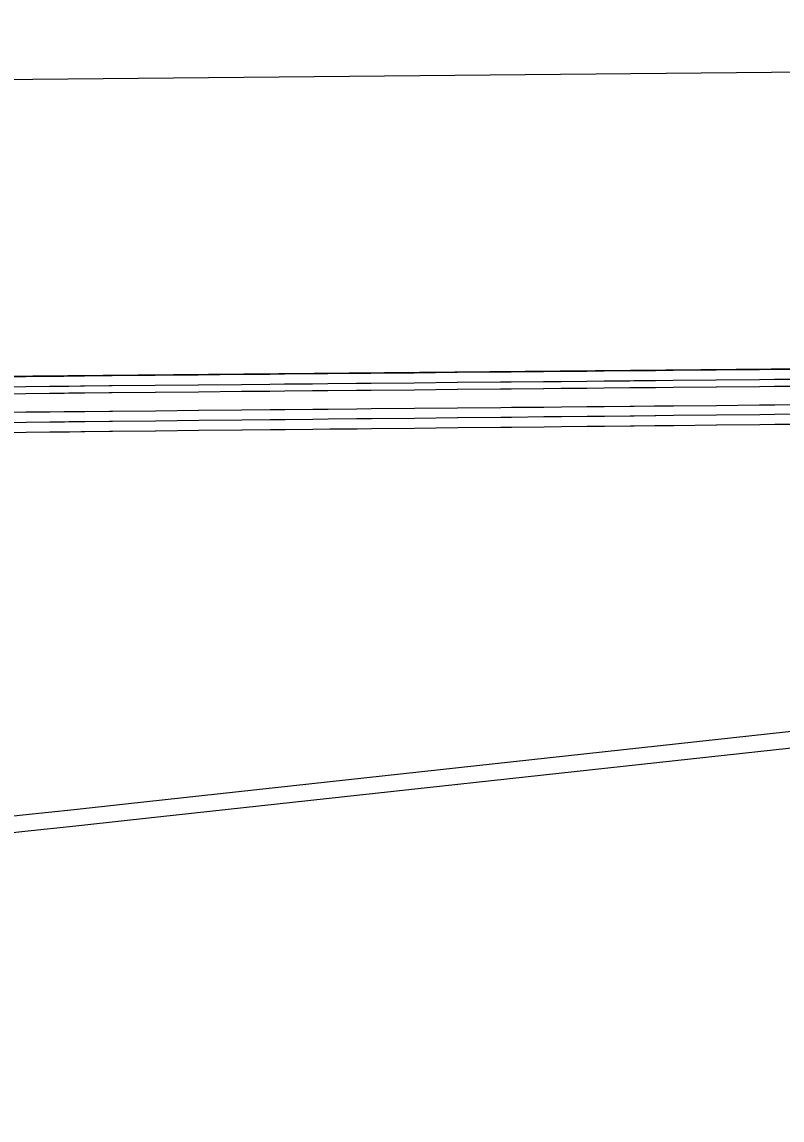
# Model space of a CAD drawing. Extents: x 2145380 to 2157287, y 139568 to 149130.
# Drawn here: x 2146145.05 to 2146175.76, y 142959.93 to 143004.33 of the extents above; entities that cross this region are included whole.
import ezdxf

# ---------------------------------------------------------------- set-up
doc = ezdxf.new("R2010")
doc.units = 0
doc.layers.add('PR_PREVIOUSLY CONSTRUCTED', color=7, linetype='Continuous')

msp = doc.modelspace()

# ---------------------------------------------------------------- linework, layer by layer
at = {"layer": 'PR_PREVIOUSLY CONSTRUCTED'}
for p, q in [((2146390.611, 143004.326), (2146054.286, 143001.137)), ((2146218.568, 142990.694), (2146054.4, 142989.138)), ((2146149.303, 142972.055), (2146271.044, 142985.315)), ((2146149.231, 142972.717), (2146229.745, 142981.488))]:
    msp.add_line(p, q, dxfattribs=at)
for points in [[(2146143.514, 142989.982), (2146145.195, 142989.997), (2146145.199, 142989.997), (2146146.155, 142990.007), (2146146.744, 142990.012), (2146146.939, 142990.014), (2146146.943, 142990.014), (2146147.416, 142990.018), (2146147.57, 142990.02), (2146148.567, 142990.029), (2146148.571, 142990.029), (2146148.683, 142990.031), (2146148.687, 142990.031), (2146150.427, 142990.047), (2146150.431, 142990.047), (2146152.171, 142990.064), (2146152.175, 142990.064), (2146153.915, 142990.08), (2146153.919, 142990.08), (2146155.064, 142990.091), (2146155.66, 142990.097), (2146155.663, 142990.097), (2146156.788, 142990.107), (2146157.404, 142990.113), (2146157.408, 142990.113), (2146158.566, 142990.124), (2146158.57, 142990.124), (2146159.148, 142990.13), (2146159.152, 142990.13), (2146160.892, 142990.146), (2146160.896, 142990.146), (2146162.636, 142990.163), (2146162.64, 142990.163), (2146164.38, 142990.179), (2146164.384, 142990.179), (2146164.812, 142990.183), (2146166.124, 142990.196), (2146166.128, 142990.196), (2146166.836, 142990.203), (2146167.868, 142990.212), (2146167.872, 142990.212), (2146168.566, 142990.219), (2146168.57, 142990.219), (2146169.612, 142990.229), (2146169.616, 142990.229), (2146169.77, 142990.23), (2146170.6, 142990.238), (2146170.638, 142990.239), (2146170.649, 142990.239), (2146171.357, 142990.245), (2146171.36, 142990.245), (2146173.101, 142990.262), (2146173.104, 142990.262), (2146174.845, 142990.279), (2146174.849, 142990.279), (2146175.459, 142990.284), (2146176.589, 142990.295)], [(2146143.518, 142989.575), (2146145.199, 142989.591), (2146145.203, 142989.591), (2146146.159, 142989.6), (2146146.747, 142989.606), (2146146.943, 142989.608), (2146146.947, 142989.608), (2146147.419, 142989.612), (2146147.574, 142989.614), (2146148.571, 142989.623), (2146148.575, 142989.623), (2146148.687, 142989.624), (2146148.691, 142989.624), (2146150.431, 142989.641), (2146150.435, 142989.641), (2146152.175, 142989.657), (2146152.179, 142989.657), (2146153.919, 142989.674), (2146153.923, 142989.674), (2146155.068, 142989.685), (2146155.663, 142989.69), (2146155.667, 142989.69), (2146156.792, 142989.701), (2146157.408, 142989.707), (2146157.411, 142989.707), (2146158.57, 142989.718), (2146158.574, 142989.718), (2146159.152, 142989.723), (2146159.155, 142989.724), (2146160.896, 142989.74), (2146160.9, 142989.74), (2146162.64, 142989.757), (2146162.644, 142989.757), (2146164.384, 142989.773), (2146164.388, 142989.773), (2146164.816, 142989.777), (2146166.128, 142989.79), (2146166.132, 142989.79), (2146166.84, 142989.796), (2146167.872, 142989.806), (2146167.876, 142989.806), (2146168.57, 142989.813), (2146168.574, 142989.813), (2146169.616, 142989.823), (2146169.62, 142989.823), (2146169.774, 142989.824), (2146170.604, 142989.832), (2146170.642, 142989.832), (2146170.653, 142989.833), (2146171.36, 142989.839), (2146171.364, 142989.839), (2146173.104, 142989.856), (2146173.108, 142989.856), (2146174.849, 142989.872), (2146174.852, 142989.872), (2146175.463, 142989.878), (2146176.593, 142989.889)], [(2146143.52, 142989.294), (2146145.201, 142989.31), (2146145.205, 142989.31), (2146146.162, 142989.319), (2146146.75, 142989.325), (2146146.946, 142989.327), (2146146.949, 142989.327), (2146147.422, 142989.331), (2146147.577, 142989.332), (2146148.573, 142989.342), (2146148.577, 142989.342), (2146148.69, 142989.343), (2146148.693, 142989.343), (2146150.434, 142989.36), (2146150.438, 142989.36), (2146152.178, 142989.376), (2146152.182, 142989.376), (2146153.922, 142989.393), (2146153.926, 142989.393), (2146155.071, 142989.404), (2146155.666, 142989.409), (2146155.67, 142989.409), (2146156.794, 142989.42), (2146157.41, 142989.426), (2146157.414, 142989.426), (2146158.573, 142989.437), (2146158.577, 142989.437), (2146159.154, 142989.442), (2146159.158, 142989.442), (2146160.898, 142989.459), (2146160.902, 142989.459), (2146162.642, 142989.475), (2146162.646, 142989.475), (2146164.387, 142989.492), (2146164.39, 142989.492), (2146164.819, 142989.496), (2146166.131, 142989.508), (2146166.135, 142989.508), (2146166.842, 142989.515), (2146167.875, 142989.525), (2146167.879, 142989.525), (2146168.572, 142989.532), (2146168.576, 142989.532), (2146169.619, 142989.541), (2146169.623, 142989.541), (2146169.777, 142989.543), (2146170.607, 142989.551), (2146170.645, 142989.551), (2146170.656, 142989.551), (2146171.363, 142989.558), (2146171.367, 142989.558), (2146173.107, 142989.575), (2146173.111, 142989.575), (2146174.851, 142989.591), (2146174.855, 142989.591), (2146175.466, 142989.597), (2146176.595, 142989.608)], [(2146143.527, 142988.544), (2146145.209, 142988.56), (2146145.212, 142988.56), (2146146.169, 142988.569), (2146146.757, 142988.575), (2146146.953, 142988.577), (2146146.956, 142988.577), (2146147.429, 142988.581), (2146147.584, 142988.583), (2146148.58, 142988.592), (2146148.584, 142988.592), (2146148.697, 142988.593), (2146148.701, 142988.593), (2146150.441, 142988.61), (2146150.445, 142988.61), (2146152.185, 142988.626), (2146152.189, 142988.626), (2146153.929, 142988.643), (2146153.933, 142988.643), (2146155.078, 142988.654), (2146155.673, 142988.659), (2146155.677, 142988.659), (2146156.802, 142988.67), (2146157.417, 142988.676), (2146157.421, 142988.676), (2146158.58, 142988.687), (2146158.584, 142988.687), (2146159.161, 142988.692), (2146159.165, 142988.692), (2146160.905, 142988.709), (2146160.909, 142988.709), (2146162.65, 142988.725), (2146162.653, 142988.725), (2146164.394, 142988.742), (2146164.398, 142988.742), (2146164.826, 142988.746), (2146166.138, 142988.758), (2146166.142, 142988.758), (2146166.849, 142988.765), (2146167.882, 142988.775), (2146167.886, 142988.775), (2146168.58, 142988.782), (2146168.583, 142988.782), (2146169.626, 142988.791), (2146169.63, 142988.792), (2146169.784, 142988.793), (2146170.614, 142988.801), (2146170.652, 142988.801), (2146170.663, 142988.801), (2146171.37, 142988.808), (2146171.374, 142988.808), (2146173.114, 142988.825), (2146173.118, 142988.825), (2146174.858, 142988.841), (2146174.862, 142988.841), (2146175.473, 142988.847), (2146176.602, 142988.858)], [(2146143.531, 142988.131), (2146145.212, 142988.149), (2146145.216, 142988.149), (2146146.173, 142988.159), (2146146.761, 142988.165), (2146146.957, 142988.167), (2146146.96, 142988.167), (2146147.433, 142988.172), (2146147.588, 142988.174), (2146148.584, 142988.184), (2146148.588, 142988.185), (2146148.701, 142988.186), (2146148.704, 142988.186), (2146150.445, 142988.204), (2146150.449, 142988.204), (2146152.189, 142988.222), (2146152.193, 142988.222), (2146153.933, 142988.241), (2146153.937, 142988.241), (2146155.082, 142988.253), (2146155.677, 142988.259), (2146155.681, 142988.259), (2146156.805, 142988.271), (2146157.421, 142988.277), (2146157.425, 142988.277), (2146158.584, 142988.29), (2146158.588, 142988.29), (2146159.165, 142988.296), (2146159.169, 142988.296), (2146160.909, 142988.314), (2146160.913, 142988.314), (2146162.653, 142988.332), (2146162.657, 142988.332), (2146164.397, 142988.351), (2146164.401, 142988.351), (2146164.83, 142988.355), (2146166.142, 142988.369), (2146166.145, 142988.369), (2146166.853, 142988.376), (2146167.886, 142988.387), (2146167.889, 142988.387), (2146168.583, 142988.395), (2146168.587, 142988.395), (2146169.63, 142988.406), (2146169.634, 142988.406), (2146169.787, 142988.407), (2146170.618, 142988.416), (2146170.655, 142988.416), (2146170.667, 142988.416), (2146171.374, 142988.424), (2146171.378, 142988.424), (2146173.118, 142988.442), (2146173.122, 142988.442), (2146174.862, 142988.46), (2146174.866, 142988.46), (2146175.476, 142988.467), (2146176.606, 142988.479)], [(2146143.535, 142987.725), (2146145.216, 142987.743), (2146145.22, 142987.743), (2146146.177, 142987.753), (2146146.765, 142987.759), (2146146.96, 142987.761), (2146146.964, 142987.761), (2146147.437, 142987.766), (2146147.591, 142987.768), (2146148.588, 142987.778), (2146148.592, 142987.778), (2146148.704, 142987.779), (2146148.708, 142987.779), (2146150.449, 142987.798), (2146150.452, 142987.798), (2146152.193, 142987.816), (2146152.196, 142987.816), (2146153.937, 142987.834), (2146153.941, 142987.834), (2146155.086, 142987.846), (2146155.681, 142987.853), (2146155.685, 142987.853), (2146156.809, 142987.865), (2146157.493, 142987.872), (2146158.588, 142987.883), (2146158.591, 142987.883), (2146159.169, 142987.889), (2146159.173, 142987.889), (2146160.913, 142987.908), (2146160.917, 142987.908), (2146162.657, 142987.926), (2146162.661, 142987.926), (2146164.401, 142987.944), (2146164.405, 142987.944), (2146164.834, 142987.949), (2146166.145, 142987.963), (2146166.149, 142987.963), (2146166.857, 142987.97), (2146167.889, 142987.981), (2146167.893, 142987.981), (2146168.587, 142987.988), (2146168.591, 142987.988), (2146169.634, 142987.999), (2146169.637, 142987.999), (2146169.791, 142988.001), (2146170.621, 142988.01), (2146170.659, 142988.01), (2146170.671, 142988.01), (2146171.378, 142988.018), (2146171.381, 142988.018), (2146173.122, 142988.036), (2146173.126, 142988.036), (2146174.866, 142988.054), (2146174.87, 142988.054), (2146175.48, 142988.061), (2146176.61, 142988.072)]]:
    msp.add_lwpolyline(points, dxfattribs=at)
for radius in [3819.052, 3819.719]:
    msp.add_arc((2145735.682, 146769.313), radius, 274.216501, 276.2165, dxfattribs=at)

doc.saveas('drawing.dxf')
